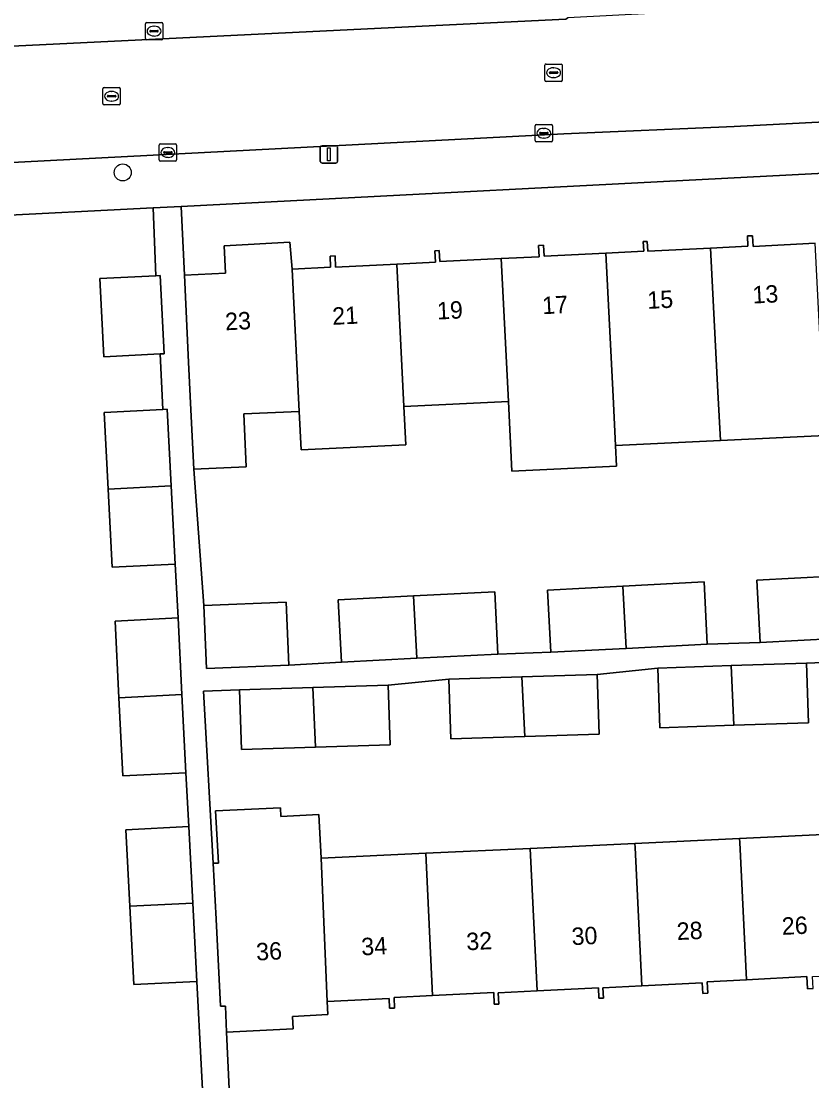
# Model space of a CAD drawing. Extents: x 161084 to 161928, y 385354 to 386522.
# Drawn here: x 161705.2 to 161750.7, y 386201.1 to 386262 of the extents above; entities that cross this region are included whole.
import ezdxf

# ---------------------------------------------------------------- set-up
doc = ezdxf.new("R2010")
doc.units = 0
for name, color, linetype in [('IMGEO_Boom', 7, 'Continuous'), ('IMGEO_Erf', 7, 'Continuous'), ('IMGEO_Kolk', 7, 'Continuous'), ('IMGEO_Lichtmast', 7, 'Continuous'), ('IMGEO_Muur', 7, 'Continuous'), ('IMGEO_Pand', 7, 'Continuous'), ('IMGEO_Pand_nummerreeks', 7, 'Continuous'), ('IMGEO_Parkeervlak_open', 7, 'Continuous'), ('IMGEO_Rijbaan_lokaal_open', 7, 'Continuous'), ('IMGEO_Rioolput', 7, 'Continuous'), ('IMGEO_Voetpad_open', 7, 'Continuous')]:
    doc.layers.add(name, color=color, linetype=linetype)

msp = doc.modelspace()

# ---------------------------------------------------------------- linework, layer by layer
at = {"layer": 'IMGEO_Boom'}
msp.add_circle((161711.06, 386253.29), 0.489, dxfattribs=at)
at = {"layer": 'IMGEO_Erf'}
for points in [[(161786.856, 386255.086), (161714.412, 386251.341), (161714.606, 386247.386), (161716.973, 386247.513), (161716.89, 386249.081), (161720.655, 386249.283), (161720.786, 386247.741), (161723.003, 386247.85), (161722.972, 386248.485), (161723.262, 386248.499), (161723.293, 386247.858), (161726.8, 386248.029), (161729.028, 386248.137), (161728.997, 386248.793), (161729.249, 386248.805), (161729.279, 386248.172), (161732.811, 386248.344), (161734.981, 386248.45), (161734.949, 386249.101), (161735.24, 386249.115), (161735.271, 386248.485), (161738.823, 386248.658), (161740.995, 386248.764), (161740.968, 386249.32), (161741.198, 386249.331), (161741.225, 386248.768), (161744.836, 386248.944), (161746.977, 386249.048), (161746.948, 386249.645), (161747.243, 386249.659), (161747.272, 386249.046), (161750.85, 386249.238)], [(161715.314, 386206.831), (161711.694, 386206.644), (161711.462, 386211.139), (161711.236, 386215.533), (161714.856, 386215.72), (161714.695, 386218.816), (161711.075, 386218.629), (161710.843, 386223.124), (161710.617, 386227.518), (161714.237, 386227.705), (161714.076, 386230.8), (161710.456, 386230.613), (161710.224, 386235.107), (161709.998, 386239.502), (161713.364, 386239.676), (161713.203, 386242.868), (161709.982, 386242.702), (161709.75, 386247.196), (161712.955, 386247.361), (161712.816, 386251.258), (161703.041, 386250.753)], [(161751.411, 386238.182), (161745.397, 386237.9), (161739.373, 386237.617), (161739.429, 386236.418), (161733.416, 386236.137), (161733.229, 386240.133), (161727.216, 386239.851), (161727.319, 386237.644), (161721.305, 386237.362), (161721.201, 386239.569), (161718.019, 386239.419), (161718.161, 386236.381), (161715.148, 386236.24), (161715.729, 386228.417), (161720.459, 386228.603), (161720.602, 386224.986), (161723.625, 386225.165), (161723.439, 386228.743), (161727.77, 386228.968), (161732.433, 386229.21), (161732.618, 386225.631), (161735.651, 386225.728), (161735.465, 386229.306), (161739.795, 386229.531), (161744.459, 386229.773), (161744.644, 386226.194), (161747.678, 386226.292), (161747.492, 386229.87), (161751.821, 386230.095)], [(161753.723, 386225.235), (161750.339, 386225.106), (161750.451, 386221.676), (161746.177, 386221.536), (161741.924, 386221.396), (161741.812, 386224.826), (161738.324, 386224.462), (161738.436, 386221.032), (161734.164, 386220.892), (161729.909, 386220.752), (161729.797, 386224.182), (161726.306, 386223.85), (161726.418, 386220.42), (161722.145, 386220.28), (161717.891, 386220.14), (161717.779, 386223.57), (161715.699, 386223.495), (161716.255, 386213.612), (161716.555, 386213.626), (161716.386, 386216.621), (161720.122, 386216.796), (161720.146, 386216.299), (161722.334, 386216.406), (161722.456, 386213.903), (161728.467, 386214.186), (161734.477, 386214.468), (161740.485, 386214.75), (161746.495, 386215.033), (161752.505, 386215.315)], [(161697.415, 386196.399), (161715.809, 386197.332), (161715.314, 386206.831)], [(161750.729, 386206.419), (161750.401, 386206.402), (161750.365, 386207.101), (161746.891, 386206.923), (161744.639, 386206.807), (161744.672, 386206.149), (161744.387, 386206.134), (161744.356, 386206.746), (161740.885, 386206.568), (161738.648, 386206.453), (161738.678, 386205.87), (161738.419, 386205.857), (161738.388, 386206.459), (161734.876, 386206.279), (161732.634, 386206.164), (161732.667, 386205.527), (161732.41, 386205.514), (161732.375, 386206.195), (161728.865, 386206.015), (161726.652, 386205.902), (161726.683, 386205.289), (161726.396, 386205.284), (161726.366, 386205.847), (161722.81, 386205.665), (161722.848, 386204.924), (161720.811, 386204.82), (161720.847, 386204.111), (161717.032, 386203.915), (161717.32, 386197.409)]]:
    msp.add_lwpolyline(points, dxfattribs=at)
at = {"layer": 'IMGEO_Kolk'}
for p, q in [((161712.36, 386260.982), (161712.36, 386261.834)), ((161712.435, 386261.908), (161713.287, 386261.908)), ((161712.619, 386261.402), (161712.619, 386261.414)), ((161713.057, 386261.365), (161712.659, 386261.365)), ((161712.662, 386261.451), (161713.06, 386261.451)), ((161712.848, 386261.688), (161712.873, 386261.688)), ((161713.103, 386261.414), (161713.103, 386261.402)), ((161713.361, 386261.834), (161713.361, 386260.982)), ((161713.287, 386260.908), (161712.435, 386260.908)), ((161712.871, 386261.128), (161712.846, 386261.128)), ((161734.755, 386255.119), (161734.755, 386255.971)), ((161734.83, 386256.045), (161735.682, 386256.045)), ((161735.756, 386255.971), (161735.756, 386255.119)), ((161735.014, 386255.539), (161735.014, 386255.551)), ((161735.452, 386255.502), (161735.054, 386255.502)), ((161735.057, 386255.588), (161735.455, 386255.588)), ((161735.243, 386255.825), (161735.268, 386255.825)), ((161735.498, 386255.551), (161735.498, 386255.539)), ((161713.153, 386254.013), (161713.153, 386254.865)), ((161713.228, 386254.939), (161714.08, 386254.939)), ((161713.641, 386254.719), (161713.666, 386254.719)), ((161714.154, 386254.865), (161714.154, 386254.013)), ((161735.682, 386255.045), (161734.83, 386255.045)), ((161735.266, 386255.265), (161735.241, 386255.265)), ((161713.412, 386254.433), (161713.412, 386254.445)), ((161713.85, 386254.396), (161713.452, 386254.396)), ((161713.455, 386254.482), (161713.853, 386254.482)), ((161713.664, 386254.159), (161713.639, 386254.159)), ((161713.896, 386254.445), (161713.896, 386254.433)), ((161714.08, 386253.939), (161713.228, 386253.939))]:
    msp.add_line(p, q, dxfattribs=at)
for points in [[(161712.36, 386260.982), (161712.36, 386261.834)], [(161712.435, 386261.908), (161713.287, 386261.908)], [(161713.361, 386261.834), (161713.361, 386260.982)], [(161713.287, 386260.908), (161712.435, 386260.908)], [(161734.755, 386255.119), (161734.755, 386255.971)], [(161734.83, 386256.045), (161735.682, 386256.045)], [(161735.756, 386255.971), (161735.756, 386255.119)], [(161713.153, 386254.013), (161713.153, 386254.865)], [(161713.228, 386254.939), (161714.08, 386254.939)], [(161714.154, 386254.865), (161714.154, 386254.013)], [(161735.682, 386255.045), (161734.83, 386255.045)], [(161714.08, 386253.939), (161713.228, 386253.939)]]:
    msp.add_lwpolyline(points, dxfattribs=at)
for centre, radius, start, end in [((161712.437, 386261.832), 0.0765, 91.55205, 178.44795), ((161712.437, 386261.832), 0.0765, 91.55205, 178.44795), ((161712.659, 386261.411), 0.0403, 85.87752, 175.75265), ((161712.656, 386261.401), 0.0366, 178.93798, 274.71019), ((161713.06, 386261.408), 0.043, 264.86636, 352.45326), ((161713.064, 386261.413), 0.0386, 1.73085, 96.63898), ((161713.285, 386261.832), 0.0765, 1.55205, 88.44795), ((161713.285, 386261.832), 0.0765, 1.55205, 88.44795), ((161712.437, 386260.984), 0.0765, 181.55205, 268.44795), ((161712.437, 386260.984), 0.0765, 181.55205, 268.44795), ((161713.285, 386260.984), 0.0765, 271.55205, 358.44795), ((161713.285, 386260.984), 0.0765, 271.55205, 358.44795), ((161734.832, 386255.969), 0.0765, 91.55205, 178.44795), ((161734.832, 386255.969), 0.0765, 91.55205, 178.44795), ((161735.68, 386255.969), 0.0765, 1.55205, 88.44795), ((161735.68, 386255.969), 0.0765, 1.55205, 88.44795), ((161735.054, 386255.548), 0.0403, 85.87752, 175.75265), ((161735.051, 386255.538), 0.0366, 178.93798, 274.71019), ((161735.455, 386255.545), 0.043, 264.86636, 352.45326), ((161735.459, 386255.55), 0.0386, 1.73085, 96.63898), ((161713.23, 386254.863), 0.0765, 91.55205, 178.44795), ((161713.23, 386254.863), 0.0765, 91.55205, 178.44795), ((161714.078, 386254.863), 0.0765, 1.55205, 88.44795), ((161714.078, 386254.863), 0.0765, 1.55205, 88.44795), ((161734.832, 386255.121), 0.0765, 181.55205, 268.44795), ((161734.832, 386255.121), 0.0765, 181.55205, 268.44795), ((161735.68, 386255.121), 0.0765, 271.55205, 358.44795), ((161735.68, 386255.121), 0.0765, 271.55205, 358.44795), ((161713.452, 386254.442), 0.0403, 85.87752, 175.75265), ((161713.449, 386254.432), 0.0366, 178.93798, 274.71019), ((161713.853, 386254.439), 0.043, 264.86636, 352.45326), ((161713.857, 386254.444), 0.0386, 1.73085, 96.63898), ((161713.23, 386254.015), 0.0765, 181.55205, 268.44795), ((161713.23, 386254.015), 0.0765, 181.55205, 268.44795), ((161714.078, 386254.015), 0.0765, 271.55205, 358.44795), ((161714.078, 386254.015), 0.0765, 271.55205, 358.44795)]:
    msp.add_arc(centre, radius, start, end, dxfattribs=at)
for centre, major_axis, ratio, start_param, end_param in [((161712.847, 386261.408), (-0.387, 0.002), 0.722429, 4.712389, 7.853982), ((161712.872, 386261.408), (-0.39, 0.002), 0.717154, 1.570796, 4.712389), ((161735.242, 386255.545), (-0.387, 0.002), 0.722429, 4.712389, 7.853982), ((161735.267, 386255.545), (-0.39, 0.002), 0.717154, 1.570796, 4.712389), ((161713.64, 386254.439), (-0.387, 0.002), 0.722429, 4.712389, 7.853982), ((161713.665, 386254.439), (-0.39, 0.002), 0.717154, 1.570796, 4.712389)]:
    msp.add_ellipse(centre, major_axis=major_axis, ratio=ratio, start_param=start_param, end_param=end_param, dxfattribs=at)
at = {"layer": 'IMGEO_Lichtmast'}
for p, q in [((161722.412, 386253.924), (161722.412, 386254.724)), ((161722.412, 386254.724), (161722.412, 386253.924)), ((161722.512, 386254.824), (161723.302, 386254.824)), ((161723.302, 386254.824), (161722.512, 386254.824)), ((161723.402, 386254.724), (161723.402, 386253.924)), ((161723.402, 386253.924), (161723.402, 386254.724)), ((161723.302, 386253.824), (161722.512, 386253.824)), ((161722.512, 386253.824), (161723.302, 386253.824))]:
    msp.add_line(p, q, dxfattribs=at)
msp.add_lwpolyline([(161722.832, 386254.699), (161722.982, 386254.699), (161722.982, 386253.949), (161722.832, 386253.949), (161722.832, 386254.699)], dxfattribs=at)
for centre, start, end in [((161722.512, 386254.724), 90, 180), ((161722.512, 386254.724), 90, 180), ((161723.302, 386254.724), 0, 90), ((161723.302, 386254.724), 360, 90), ((161722.512, 386253.924), 180, 270), ((161722.512, 386253.924), 180, 270), ((161723.302, 386253.924), 270, 0), ((161723.302, 386253.924), 270, 0)]:
    msp.add_arc(centre, 0.1, start, end, dxfattribs=at)
at = {"layer": 'IMGEO_Muur'}
msp.add_lwpolyline([(161713.002, 386251.268), (161703.041, 386250.753)], dxfattribs=at)
at = {"layer": 'IMGEO_Pand'}
for points in [[(161720.786, 386247.741), (161720.655, 386249.283), (161716.89, 386249.081), (161716.973, 386247.513), (161714.606, 386247.386), (161714.849, 386242.392), (161715, 386239.278), (161715.148, 386236.24), (161718.161, 386236.381), (161718.019, 386239.419), (161721.201, 386239.569)], [(161744.836, 386248.944), (161741.225, 386248.768), (161741.198, 386249.331), (161740.968, 386249.32), (161740.995, 386248.764), (161738.823, 386248.658), (161739.242, 386240.414), (161739.373, 386237.617), (161745.397, 386237.9), (161745.255, 386240.696)], [(161750.85, 386249.238), (161747.272, 386249.046), (161747.243, 386249.659), (161746.948, 386249.645), (161746.977, 386249.048), (161744.836, 386248.944), (161745.255, 386240.696), (161745.397, 386237.9), (161751.411, 386238.182), (161751.353, 386239.188), (161751.269, 386240.978)], [(161727.216, 386239.851), (161733.229, 386240.133), (161732.811, 386248.344), (161729.279, 386248.172), (161729.249, 386248.805), (161728.997, 386248.793), (161729.028, 386248.137), (161726.8, 386248.029)], [(161738.823, 386248.658), (161735.271, 386248.485), (161735.24, 386249.115), (161734.949, 386249.101), (161734.981, 386248.45), (161732.811, 386248.344), (161733.229, 386240.133), (161733.416, 386236.137), (161739.429, 386236.418), (161739.373, 386237.617), (161739.242, 386240.414)], [(161726.8, 386248.029), (161723.293, 386247.858), (161723.262, 386248.499), (161722.972, 386248.485), (161723.003, 386247.85), (161720.786, 386247.741), (161721.201, 386239.569), (161721.305, 386237.362), (161727.319, 386237.644), (161727.216, 386239.851)], [(161713.203, 386247.374), (161712.955, 386247.361), (161709.75, 386247.196), (161709.982, 386242.702), (161713.203, 386242.868), (161713.435, 386242.88)], [(161713.618, 386239.689), (161713.364, 386239.676), (161709.998, 386239.502), (161710.224, 386235.107), (161713.844, 386235.294)], [(161710.456, 386230.613), (161714.076, 386230.8), (161713.844, 386235.294), (161710.224, 386235.107)], [(161744.644, 386226.194), (161744.459, 386229.773), (161739.795, 386229.531), (161739.977, 386225.952)], [(161747.492, 386229.87), (161747.678, 386226.292), (161752.003, 386226.516), (161751.821, 386230.095)], [(161727.77, 386228.968), (161727.952, 386225.389), (161732.618, 386225.631), (161732.433, 386229.21)], [(161735.465, 386229.306), (161735.651, 386225.728), (161739.977, 386225.952), (161739.795, 386229.531)], [(161720.459, 386228.603), (161715.729, 386228.417), (161715.871, 386224.799), (161720.602, 386224.986)], [(161727.952, 386225.389), (161727.77, 386228.968), (161723.439, 386228.743), (161723.625, 386225.165)], [(161714.237, 386227.705), (161710.617, 386227.518), (161710.843, 386223.124), (161714.463, 386223.311)], [(161741.812, 386224.826), (161741.924, 386221.396), (161746.177, 386221.536), (161746.01, 386224.964)], [(161750.451, 386221.676), (161750.339, 386225.106), (161746.01, 386224.964), (161746.177, 386221.536)], [(161729.797, 386224.182), (161729.909, 386220.752), (161734.164, 386220.892), (161733.997, 386224.32)], [(161738.436, 386221.032), (161738.324, 386224.462), (161733.997, 386224.32), (161734.164, 386220.892)], [(161722.145, 386220.28), (161721.977, 386223.708), (161717.779, 386223.57), (161717.891, 386220.14)], [(161721.977, 386223.708), (161722.145, 386220.28), (161726.418, 386220.42), (161726.306, 386223.85)], [(161711.075, 386218.629), (161714.695, 386218.816), (161714.463, 386223.311), (161710.843, 386223.124)], [(161722.456, 386213.903), (161722.334, 386216.406), (161720.146, 386216.299), (161720.122, 386216.796), (161716.386, 386216.621), (161716.555, 386213.626), (161716.255, 386213.612), (161716.42, 386210.393), (161716.676, 386205.399), (161716.956, 386205.413), (161717.032, 386203.915), (161720.847, 386204.111), (161720.811, 386204.82), (161722.848, 386204.924), (161722.81, 386205.665)], [(161715.082, 386211.326), (161714.856, 386215.72), (161711.236, 386215.533), (161711.462, 386211.139)], [(161752.505, 386215.315), (161746.495, 386215.033), (161746.506, 386214.803), (161746.891, 386206.923), (161750.365, 386207.101), (161750.401, 386206.402), (161750.729, 386206.419), (161750.694, 386207.101), (161752.902, 386207.167), (161752.515, 386215.097)], [(161740.485, 386214.75), (161734.477, 386214.468), (161734.876, 386206.279), (161738.388, 386206.459), (161738.419, 386205.857), (161738.678, 386205.87), (161738.648, 386206.453), (161740.885, 386206.568), (161740.497, 386214.51)], [(161746.495, 386215.033), (161740.485, 386214.75), (161740.497, 386214.51), (161740.885, 386206.568), (161744.356, 386206.746), (161744.387, 386206.134), (161744.672, 386206.149), (161744.639, 386206.807), (161746.891, 386206.923), (161746.506, 386214.803)], [(161722.81, 386205.665), (161726.366, 386205.847), (161726.396, 386205.284), (161726.683, 386205.289), (161726.652, 386205.902), (161728.865, 386206.015), (161728.467, 386214.186), (161722.456, 386213.903)], [(161734.477, 386214.468), (161728.467, 386214.186), (161728.865, 386206.015), (161732.375, 386206.195), (161732.41, 386205.514), (161732.667, 386205.527), (161732.634, 386206.164), (161734.876, 386206.279)], [(161711.462, 386211.139), (161711.694, 386206.644), (161715.314, 386206.831), (161715.082, 386211.326)]]:
    msp.add_lwpolyline(points, close=True, dxfattribs=at)
at = {"layer": 'IMGEO_Parkeervlak_open'}
msp.add_lwpolyline([(161687.25, 386259.762), (161687.402, 386259.71), (161736.523, 386262.103), (161736.64, 386262.172)], dxfattribs=at)
at = {"layer": 'IMGEO_Rijbaan_lokaal_open'}
msp.add_lwpolyline([(161787.924, 386258.08), (161791.552, 386258.254), (161810.68, 386259.171), (161810.411, 386265.953), (161802.941, 386265.591), (161753.877, 386263.064), (161736.64, 386262.172), (161736.523, 386262.103), (161687.402, 386259.71), (161687.25, 386259.762), (161674.459, 386259.058), (161674.437, 386259.013), (161674.732, 386252.21), (161677.125, 386252.317), (161693.255, 386253.27), (161736.406, 386255.507), (161746.192, 386255.929)], close=True, dxfattribs=at)
at = {"layer": 'IMGEO_Rioolput'}
for p, q in [((161735.316, 386258.594), (161735.316, 386259.446)), ((161735.391, 386259.52), (161736.243, 386259.52)), ((161735.575, 386259.014), (161735.575, 386259.026)), ((161736.013, 386258.977), (161735.615, 386258.977)), ((161735.618, 386259.063), (161736.016, 386259.063)), ((161735.804, 386259.3), (161735.829, 386259.3)), ((161736.059, 386259.026), (161736.059, 386259.014)), ((161736.317, 386259.446), (161736.317, 386258.594)), ((161736.243, 386258.52), (161735.391, 386258.52)), ((161735.827, 386258.74), (161735.802, 386258.74)), ((161709.922, 386257.242), (161709.922, 386258.094)), ((161709.997, 386258.168), (161710.849, 386258.168)), ((161710.224, 386257.711), (161710.622, 386257.711)), ((161710.41, 386257.948), (161710.435, 386257.948)), ((161710.923, 386258.094), (161710.923, 386257.242)), ((161710.849, 386257.168), (161709.997, 386257.168)), ((161710.181, 386257.662), (161710.181, 386257.674)), ((161710.619, 386257.625), (161710.221, 386257.625)), ((161710.433, 386257.388), (161710.408, 386257.388)), ((161710.665, 386257.674), (161710.665, 386257.662))]:
    msp.add_line(p, q, dxfattribs=at)
for points in [[(161735.316, 386258.594), (161735.316, 386259.446)], [(161735.391, 386259.52), (161736.243, 386259.52)], [(161736.317, 386259.446), (161736.317, 386258.594)], [(161736.243, 386258.52), (161735.391, 386258.52)], [(161709.922, 386257.242), (161709.922, 386258.094)], [(161709.997, 386258.168), (161710.849, 386258.168)], [(161710.923, 386258.094), (161710.923, 386257.242)], [(161710.849, 386257.168), (161709.997, 386257.168)]]:
    msp.add_lwpolyline(points, dxfattribs=at)
for centre, radius, start, end in [((161735.393, 386259.444), 0.0765, 91.55205, 178.44795), ((161735.393, 386259.444), 0.0765, 91.55205, 178.44795), ((161735.615, 386259.023), 0.0403, 85.87752, 175.75265), ((161735.612, 386259.013), 0.0366, 178.93798, 274.71019), ((161736.016, 386259.02), 0.043, 264.86636, 352.45326), ((161736.02, 386259.025), 0.0386, 1.73085, 96.63898), ((161736.241, 386259.444), 0.0765, 1.55205, 88.44795), ((161736.241, 386259.444), 0.0765, 1.55205, 88.44795), ((161735.393, 386258.596), 0.0765, 181.55205, 268.44795), ((161735.393, 386258.596), 0.0765, 181.55205, 268.44795), ((161736.241, 386258.596), 0.0765, 271.55205, 358.44795), ((161736.241, 386258.596), 0.0765, 271.55205, 358.44795), ((161709.999, 386258.092), 0.0765, 91.55205, 178.44795), ((161709.999, 386258.092), 0.0765, 91.55205, 178.44795), ((161710.221, 386257.671), 0.0403, 85.87752, 175.75265), ((161710.626, 386257.673), 0.0386, 1.73085, 96.63898), ((161710.847, 386258.092), 0.0765, 1.55205, 88.44795), ((161710.847, 386258.092), 0.0765, 1.55205, 88.44795), ((161709.999, 386257.244), 0.0765, 181.55205, 268.44795), ((161709.999, 386257.244), 0.0765, 181.55205, 268.44795), ((161710.218, 386257.661), 0.0366, 178.93798, 274.71019), ((161710.622, 386257.668), 0.043, 264.86636, 352.45326), ((161710.847, 386257.244), 0.0765, 271.55205, 358.44795), ((161710.847, 386257.244), 0.0765, 271.55205, 358.44795)]:
    msp.add_arc(centre, radius, start, end, dxfattribs=at)
for centre, major_axis, ratio, start_param, end_param in [((161735.803, 386259.02), (-0.387, 0.002), 0.722429, 4.712389, 7.853982), ((161735.828, 386259.02), (-0.39, 0.002), 0.717154, 1.570796, 4.712389), ((161710.409, 386257.668), (-0.387, 0.002), 0.722429, 4.712389, 7.853982), ((161710.434, 386257.668), (-0.39, 0.002), 0.717154, 1.570796, 4.712389)]:
    msp.add_ellipse(centre, major_axis=major_axis, ratio=ratio, start_param=start_param, end_param=end_param, dxfattribs=at)
at = {"layer": 'IMGEO_Voetpad_open'}
for points in [[(161821.309, 386259.717), (161814.161, 386259.344), (161810.68, 386259.171), (161791.552, 386258.254), (161791.577, 386257.755), (161787.949, 386257.581), (161787.924, 386258.08), (161746.192, 386255.929), (161736.406, 386255.507), (161693.255, 386253.27)], [(161688.081, 386250), (161693.906, 386250.281), (161697.933, 386250.489), (161698.041, 386250.61), (161703.035, 386250.867), (161703.041, 386250.753), (161712.816, 386251.258), (161714.412, 386251.341), (161786.856, 386255.086)], [(161752.003, 386226.516), (161747.678, 386226.292), (161744.644, 386226.194), (161739.977, 386225.952), (161735.651, 386225.728), (161732.618, 386225.631), (161727.952, 386225.389), (161723.625, 386225.165), (161720.602, 386224.986), (161715.871, 386224.799), (161715.729, 386228.417), (161715.148, 386236.24), (161715, 386239.278), (161714.849, 386242.392), (161714.606, 386247.386), (161714.412, 386251.341), (161712.816, 386251.258), (161712.955, 386247.361), (161713.203, 386247.374), (161713.435, 386242.88), (161713.203, 386242.868), (161713.364, 386239.676), (161713.618, 386239.689), (161713.844, 386235.294), (161714.076, 386230.8), (161714.237, 386227.705), (161714.463, 386223.311), (161714.695, 386218.816), (161714.856, 386215.72), (161715.082, 386211.326), (161715.314, 386206.831), (161715.809, 386197.332)], [(161717.32, 386197.409), (161717.032, 386203.915), (161716.956, 386205.413), (161716.676, 386205.399), (161716.42, 386210.393), (161716.255, 386213.612), (161715.699, 386223.495), (161717.779, 386223.57), (161721.977, 386223.708), (161726.306, 386223.85), (161729.797, 386224.182), (161733.997, 386224.32), (161738.324, 386224.462), (161741.812, 386224.826), (161746.01, 386224.964), (161750.339, 386225.106), (161753.723, 386225.235)]]:
    msp.add_lwpolyline(points, dxfattribs=at)

# ---------------------------------------------------------------- texts
at = {"layer": 'IMGEO_Pand_nummerreeks'}
for s, rotation, p in [('13', 2.9049, (161747.263, 386245.759)), ('17', 2.9049, (161735.181, 386245.146)), ('15', 2.9049, (161741.222, 386245.452)), ('21', 2.90481, (161723.121, 386244.534)), ('19', 2.90481, (161729.14, 386244.839)), ('23', 2.90481, (161716.967, 386244.222)), ('28', 2.79006, (161742.912, 386209.201)), ('26', 2.79006, (161748.949, 386209.496)), ('32', 2.79006, (161730.825, 386208.611)), ('30', 2.79006, (161736.871, 386208.907)), ('36', 2.7903, (161718.748, 386208.024)), ('34', 2.79006, (161724.788, 386208.318))]:
    msp.add_text(s, height=1, rotation=rotation, dxfattribs=at).set_placement(p)

doc.saveas('drawing.dxf')
